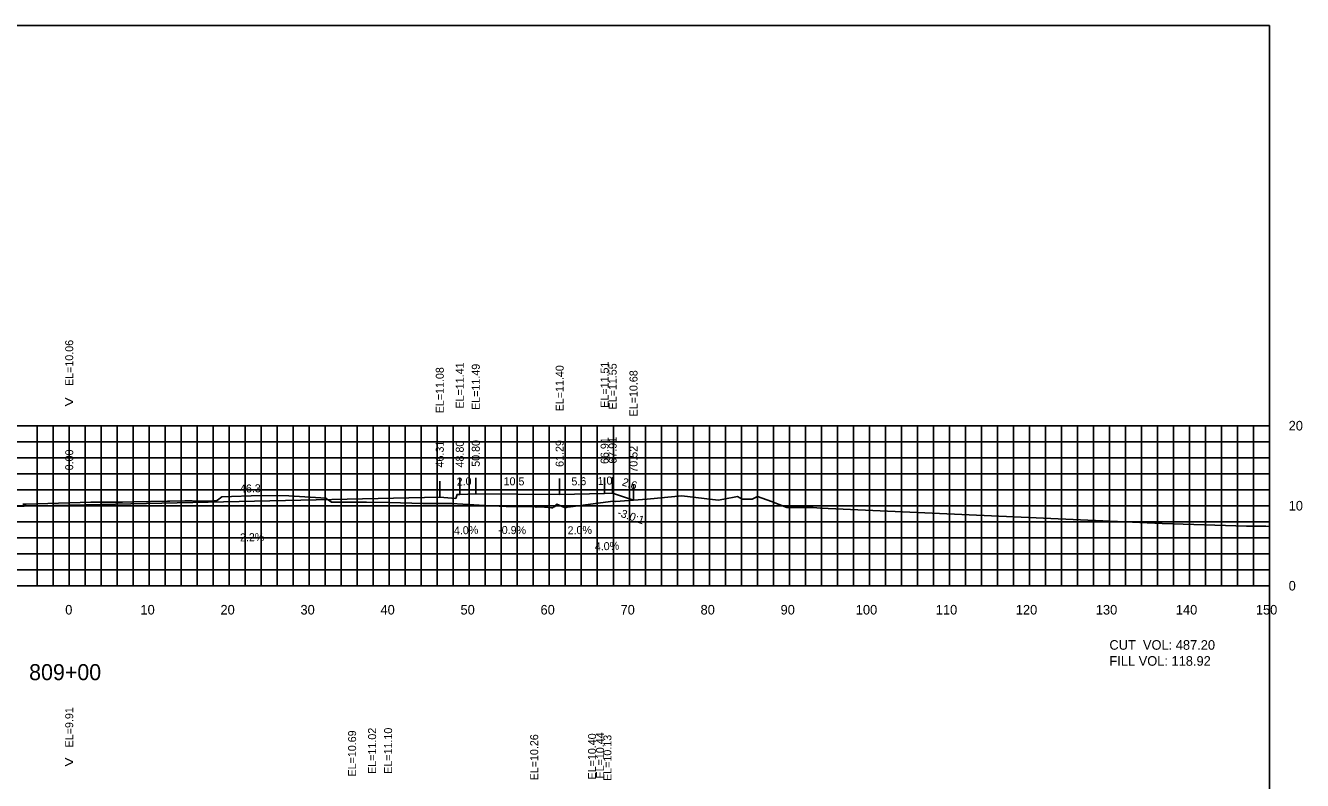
# Model space of a CAD drawing. Extents: x 1797419 to 1809236, y 248759 to 251512.
# Drawn here: x 1803985.5 to 1804145.1, y 250950.6 to 251044.9 of the extents above; entities that cross this region are included whole.
import ezdxf

# ---------------------------------------------------------------- set-up
doc = ezdxf.new("R2010")
doc.units = 0
for name, color, linetype in [('1', 7, 'Continuous'), ('10', 7, 'Continuous'), ('3', 7, 'Continuous'), ('31', 7, 'Continuous'), ('4', 7, 'Continuous'), ('60', 7, 'Continuous'), ('ANNO-TXT', 7, 'Continuous'), ('CL-CNST', 7, 'Continuous'), ('Level 62', 7, 'Continuous'), ('M-ROADS', 7, 'Continuous')]:
    doc.layers.add(name, color=color, linetype=linetype)

msp = doc.modelspace()

# ---------------------------------------------------------------- linework, layer by layer
for p, q in [((1804037.31, 250985.97), (1804037.31, 250987.97)), ((1804039.81, 250986.3), (1804039.81, 250988.3)), ((1804041.81, 250986.38), (1804041.81, 250988.38)), ((1804052.29, 250986.29), (1804052.29, 250988.29)), ((1804057.91, 250986.4), (1804057.91, 250988.4)), ((1804058.91, 250986.44), (1804058.91, 250988.44)), ((1804061.52, 250985.57), (1804061.52, 250987.57)), ((1803991, 250984.95), (1803991, 250986.95))]:
    msp.add_line(p, q)
msp.add_lwpolyline([(1803841, 250854.89), (1804141, 250854.89), (1804141, 251044.89), (1803841, 251044.89)], close=True)
at = {"layer": '60'}
for p, q in [((1804141, 250974.89), (1804141, 250994.89)), ((1804141.06, 250994.89), (1804141, 250994.89)), ((1804141.06, 250984.89), (1804141, 250984.89)), ((1803841, 250974.89), (1804141, 250974.89)), ((1803991, 250974.83), (1803991, 250974.89)), ((1804001, 250974.83), (1804001, 250974.89)), ((1804011, 250974.83), (1804011, 250974.89)), ((1804021, 250974.83), (1804021, 250974.89)), ((1804031, 250974.83), (1804031, 250974.89)), ((1804041, 250974.83), (1804041, 250974.89)), ((1804051, 250974.83), (1804051, 250974.89)), ((1804061, 250974.83), (1804061, 250974.89)), ((1804071, 250974.83), (1804071, 250974.89)), ((1804081, 250974.83), (1804081, 250974.89)), ((1804091, 250974.83), (1804091, 250974.89)), ((1804101, 250974.83), (1804101, 250974.89)), ((1804111, 250974.83), (1804111, 250974.89)), ((1804121, 250974.83), (1804121, 250974.89)), ((1804131, 250974.83), (1804131, 250974.89)), ((1804141, 250974.83), (1804141, 250974.89)), ((1804141.06, 250974.89), (1804141, 250974.89))]:
    msp.add_line(p, q, dxfattribs=at)
at = {"layer": 'CL-CNST'}
msp.add_lwpolyline([(1803900.24, 250987.11), (1803909.44, 250984.04), (1803917.44, 250983.72), (1803917.77, 250983.72), (1803917.93, 250983.22), (1803919.93, 250983.39), (1803991, 250984.95), (1804037.31, 250985.97), (1804039.31, 250985.8), (1804039.48, 250986.3), (1804039.81, 250986.3), (1804041.81, 250986.38), (1804052.29, 250986.29), (1804057.91, 250986.4), (1804058.91, 250986.44), (1804061.52, 250985.57)], dxfattribs=at)
at = {"layer": 'Level 62'}
for p, q in [((1803841, 250994.89), (1804141, 250994.89)), ((1803987, 250974.89), (1803987, 250994.89)), ((1803989, 250974.89), (1803989, 250994.89)), ((1803991, 250974.89), (1803991, 250994.89)), ((1803993, 250974.89), (1803993, 250994.89)), ((1803995, 250974.89), (1803995, 250994.89)), ((1803997, 250974.89), (1803997, 250994.89)), ((1803999, 250974.89), (1803999, 250994.89)), ((1804001, 250974.89), (1804001, 250994.89)), ((1804003, 250974.89), (1804003, 250994.89)), ((1804005, 250974.89), (1804005, 250994.89)), ((1804007, 250974.89), (1804007, 250994.89)), ((1804009, 250974.89), (1804009, 250994.89)), ((1804011, 250974.89), (1804011, 250994.89)), ((1804013, 250974.89), (1804013, 250994.89)), ((1804015, 250974.89), (1804015, 250994.89)), ((1804017, 250974.89), (1804017, 250994.89)), ((1804019, 250974.89), (1804019, 250994.89)), ((1804021, 250974.89), (1804021, 250994.89)), ((1804023, 250974.89), (1804023, 250994.89)), ((1804025, 250974.89), (1804025, 250994.89)), ((1804027, 250974.89), (1804027, 250994.89)), ((1804029, 250974.89), (1804029, 250994.89)), ((1804031, 250974.89), (1804031, 250994.89)), ((1804033, 250974.89), (1804033, 250994.89)), ((1804035, 250974.89), (1804035, 250994.89)), ((1804037, 250974.89), (1804037, 250994.89)), ((1804039, 250974.89), (1804039, 250994.89)), ((1804041, 250974.89), (1804041, 250994.89)), ((1804043, 250974.89), (1804043, 250994.89)), ((1804045, 250974.89), (1804045, 250994.89)), ((1804047, 250974.89), (1804047, 250994.89)), ((1804049, 250974.89), (1804049, 250994.89)), ((1804051, 250974.89), (1804051, 250994.89)), ((1804053, 250974.89), (1804053, 250994.89)), ((1804055, 250974.89), (1804055, 250994.89)), ((1804057, 250974.89), (1804057, 250994.89)), ((1804059, 250974.89), (1804059, 250994.89)), ((1804061, 250974.89), (1804061, 250994.89)), ((1804063, 250974.89), (1804063, 250994.89)), ((1804065, 250974.89), (1804065, 250994.89)), ((1804067, 250974.89), (1804067, 250994.89)), ((1804069, 250974.89), (1804069, 250994.89)), ((1804071, 250974.89), (1804071, 250994.89)), ((1804073, 250974.89), (1804073, 250994.89)), ((1804075, 250974.89), (1804075, 250994.89)), ((1804077, 250974.89), (1804077, 250994.89)), ((1804079, 250974.89), (1804079, 250994.89)), ((1804081, 250974.89), (1804081, 250994.89)), ((1804083, 250974.89), (1804083, 250994.89)), ((1804085, 250974.89), (1804085, 250994.89)), ((1804087, 250974.89), (1804087, 250994.89)), ((1804089, 250974.89), (1804089, 250994.89)), ((1804091, 250974.89), (1804091, 250994.89)), ((1804093, 250974.89), (1804093, 250994.89)), ((1804095, 250974.89), (1804095, 250994.89)), ((1804097, 250974.89), (1804097, 250994.89)), ((1804099, 250974.89), (1804099, 250994.89)), ((1804101, 250974.89), (1804101, 250994.89)), ((1804103, 250974.89), (1804103, 250994.89)), ((1804105, 250974.89), (1804105, 250994.89)), ((1804107, 250974.89), (1804107, 250994.89)), ((1804109, 250974.89), (1804109, 250994.89)), ((1804111, 250974.89), (1804111, 250994.89)), ((1804113, 250974.89), (1804113, 250994.89)), ((1804115, 250974.89), (1804115, 250994.89)), ((1804117, 250974.89), (1804117, 250994.89)), ((1804119, 250974.89), (1804119, 250994.89)), ((1804121, 250974.89), (1804121, 250994.89)), ((1804123, 250974.89), (1804123, 250994.89)), ((1804125, 250974.89), (1804125, 250994.89)), ((1804127, 250974.89), (1804127, 250994.89)), ((1804129, 250974.89), (1804129, 250994.89)), ((1804131, 250974.89), (1804131, 250994.89)), ((1804133, 250974.89), (1804133, 250994.89)), ((1804135, 250974.89), (1804135, 250994.89)), ((1804137, 250974.89), (1804137, 250994.89)), ((1804139, 250974.89), (1804139, 250994.89)), ((1804141, 250974.89), (1804141, 250994.89)), ((1803841, 250992.89), (1804141, 250992.89)), ((1803841, 250990.89), (1804141, 250990.89)), ((1803841, 250988.89), (1804141, 250988.89)), ((1803841, 250986.89), (1804141, 250986.89)), ((1803841, 250984.89), (1804141, 250984.89)), ((1803841, 250982.89), (1804141, 250982.89)), ((1803841, 250980.89), (1804141, 250980.89)), ((1803841, 250978.89), (1804141, 250978.89)), ((1803841, 250976.89), (1804141, 250976.89)), ((1803841, 250974.89), (1804141, 250974.89))]:
    msp.add_line(p, q, dxfattribs=at)
at = {"layer": 'M-ROADS'}
msp.add_lwpolyline([(1803985.19, 250985.07), (1803985.59, 250985.07), (1803985.59, 250985.07), (1803985.61, 250985.07), (1803993.7, 250985.33), (1803994.04, 250985.34), (1803994.1, 250985.34), (1803994.35, 250985.34), (1803995.67, 250985.33), (1803995.97, 250985.33), (1803997.24, 250985.33), (1803997.58, 250985.34), (1803997.64, 250985.34), (1803999.01, 250985.36), (1804003.28, 250985.44), (1804003.57, 250985.44), (1804005.43, 250985.48), (1804005.69, 250985.48), (1804005.83, 250985.48), (1804006.38, 250985.49), (1804007.4, 250985.47), (1804007.97, 250985.47), (1804008.97, 250985.48), (1804009.24, 250985.48), (1804009.37, 250985.48), (1804009.4, 250985.5), (1804009.41, 250985.5), (1804009.45, 250985.52), (1804009.54, 250985.59), (1804010.09, 250986.01), (1804014.96, 250986.17), (1804018.46, 250986.11), (1804023.1, 250985.82), (1804023.24, 250985.71), (1804023.77, 250985.33), (1804024.15, 250985.33), (1804024.31, 250985.33), (1804024.55, 250985.34), (1804024.6, 250985.34), (1804025.18, 250985.34), (1804026.36, 250985.34), (1804026.98, 250985.34), (1804028.14, 250985.34), (1804028.16, 250985.34), (1804031.03, 250985.27), (1804035.19, 250985.16), (1804035.23, 250985.15), (1804036.09, 250985.15), (1804037, 250985.15), (1804037.92, 250985.16), (1804038.77, 250985.15), (1804038.8, 250985.15), (1804042.94, 250984.93), (1804045.62, 250984.79), (1804045.65, 250984.8), (1804046.8, 250984.81), (1804047.43, 250984.8), (1804048.64, 250984.79), (1804049.18, 250984.8), (1804049.37, 250984.7), (1804049.93, 250984.75), (1804050.39, 250984.7), (1804051.26, 250984.64), (1804051.44, 250984.64), (1804051.56, 250984.75), (1804051.65, 250984.75), (1804051.93, 250985.1), (1804052.91, 250984.68), (1804052.97, 250984.64), (1804053.36, 250984.73), (1804053.65, 250984.73), (1804058.99, 250985.46), (1804059.26, 250985.4), (1804063.21, 250985.7), (1804067.58, 250986.14), (1804072.09, 250985.58), (1804072.8, 250985.71), (1804074.52, 250986.05), (1804075.09, 250985.72), (1804076.36, 250985.72), (1804077.02, 250986.05), (1804078.77, 250985.41), (1804080.67, 250984.68), (1804083.81, 250984.68), (1804083.97, 250984.67), (1804084.91, 250984.59), (1804084.92, 250984.59), (1804127.58, 250982.66), (1804138.11, 250982.34), (1804138.32, 250982.34), (1804140.53, 250982.34), (1804141, 250982.31)], dxfattribs=at)

# ---------------------------------------------------------------- texts
msp.add_text('-3.0:1', height=1, rotation=341.5651).set_placement((1804059.43, 250983.64))
at = {"layer": '1'}
msp.add_text('809+00', height=2, dxfattribs=at).set_placement((1803985.99, 250963.09))
at = {"layer": '10'}
for s, p in [('0', (1803990.5, 250971.29)), ('10', (1803999.9, 250971.29)), ('20', (1804009.9, 250971.29)), ('30', (1804019.9, 250971.29)), ('40', (1804029.9, 250971.29)), ('50', (1804039.9, 250971.29)), ('60', (1804049.9, 250971.29)), ('70', (1804059.9, 250971.29)), ('80', (1804069.9, 250971.29)), ('90', (1804079.9, 250971.29)), ('100', (1804089.3, 250971.29)), ('110', (1804099.3, 250971.29)), ('120', (1804109.3, 250971.29)), ('130', (1804119.3, 250971.29)), ('140', (1804129.3, 250971.29)), ('150', (1804139.3, 250971.29))]:
    msp.add_text(s, height=1.2, dxfattribs=at).set_placement(p)
at = {"layer": '3'}
for s, p in [('EL=10.06', (1803991.5, 250999.85)), ('EL=11.08', (1804037.81, 250996.44)), ('EL=11.41', (1804040.31, 250997.03)), ('EL=11.49', (1804042.31, 250996.86)), ('EL=11.40', (1804052.79, 250996.68)), ('EL=11.51', (1804058.41, 250997.13)), ('EL=11.55', (1804059.41, 250996.92)), ('EL=10.68', (1804062.02, 250996.05)), ('46.31', (1804037.81, 250989.67)), ('48.80', (1804040.31, 250989.67)), ('50.80', (1804042.31, 250989.75)), ('61.29', (1804052.79, 250989.74)), ('66.91', (1804058.41, 250990.1)), ('67.91', (1804059.41, 250990.14)), ('70.52', (1804062.02, 250989.02)), ('0.00', (1803991.5, 250989.31)), ('EL=9.91', (1803991.5, 250954.69)), ('EL=10.69', (1804026.85, 250951.05)), ('EL=11.02', (1804029.35, 250951.38)), ('EL=11.10', (1804031.35, 250951.39)), ('EL=10.26', (1804049.61, 250950.57)), ('EL=10.40', (1804056.84, 250950.68)), ('EL=10.44', (1804057.84, 250950.8)), ('EL=10.13', (1804058.76, 250950.5))]:
    msp.add_text(s, height=1, rotation=90, dxfattribs=at).set_placement(p)
at = {"layer": '31'}
for s, p in [('20', (1804143.4, 250994.29)), ('10', (1804143.4, 250984.29)), ('0', (1804143.4, 250974.29))]:
    msp.add_text(s, height=1.2, dxfattribs=at).set_placement(p)
at = {"layer": '4'}
for s, rotation, p in [('46.3', 1.2603, (1804012.35, 250986.52)), ('2.0', 2.2906, (1804039.44, 250987.39)), ('10.5', 359.4921, (1804045.28, 250987.45)), ('5.6', 1.1458, (1804053.77, 250987.42)), ('1.0', 2.2906, (1804057.05, 250987.47)), ('2.6', 341.5651, (1804060, 250987.46)), ('2.2%', 1.2603, (1804012.35, 250980.42)), ('4.0%', 2.2906, (1804039.09, 250981.27)), ('-0.9%', 359.4921, (1804044.6, 250981.36)), ('2.0%', 1.1458, (1804053.29, 250981.31)), ('4.0%', 2.2906, (1804056.7, 250979.28))]:
    msp.add_text(s, height=1, rotation=rotation, dxfattribs=at).set_placement(p)
at = {"layer": '60'}
for p in [(1803990.39, 250997.14), (1803990.39, 250952.14)]:
    msp.add_text('>', height=1.5, dxfattribs=at).set_placement(p)
at = {"layer": 'ANNO-TXT'}
for s, p in [('CUT  VOL: 487.20', (1804121, 250966.89)), ('FILL VOL: 118.92', (1804121, 250964.89))]:
    msp.add_text(s, height=1.2, dxfattribs=at).set_placement(p)

doc.saveas('drawing.dxf')
